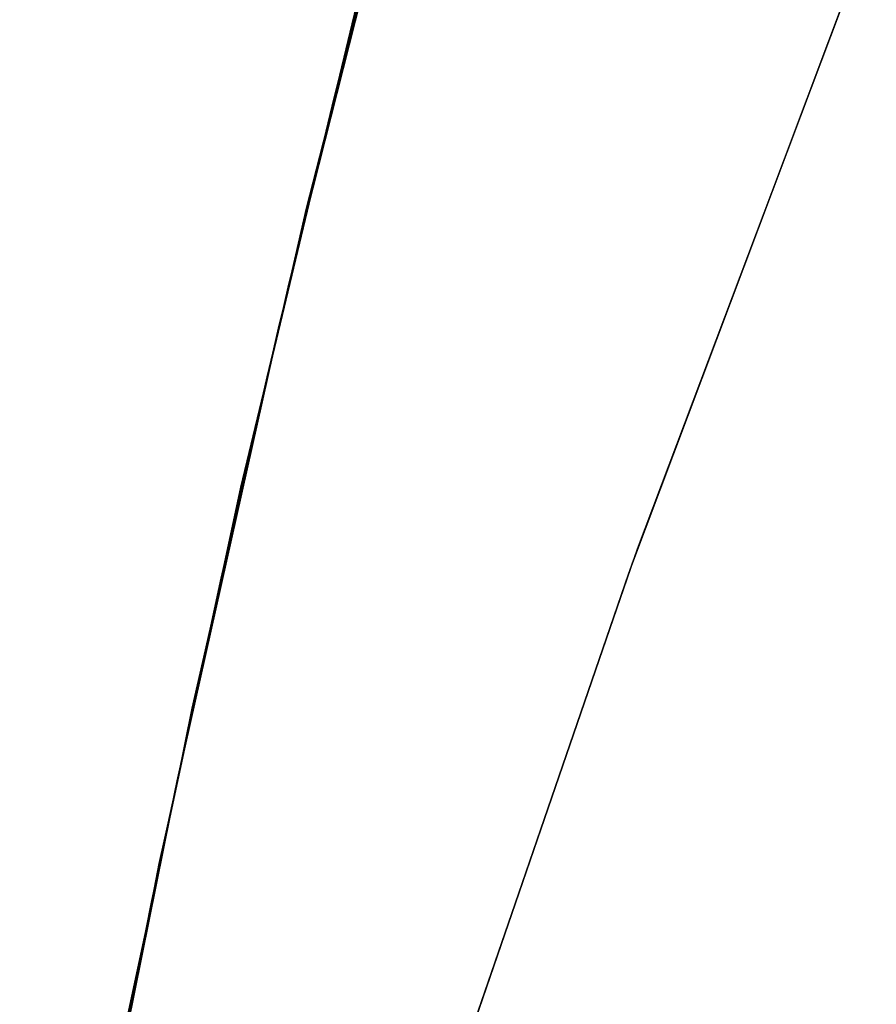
# Model space of a CAD drawing. Header units: metres. Extents: x 209848 to 209928, y 1182430 to 1182563.
# Tile 963 of 1056: x 209850.169 to 209850.488, y 1182502.154 to 1182502.52. Entities that reach past the tile are written whole.
import ezdxf

# ---------------------------------------------------------------- set-up
doc = ezdxf.new("R2010")
doc.units = ezdxf.units.M
doc.header["$MEASUREMENT"] = 0
doc.linetypes.add('DGN Style 2', pattern=[15.036391, 9.021834, -6.014556])
doc.layers.get('0').update_dxf_attribs({"color": 254})

# ---------------------------------------------------------------- blocks, each defined once
blk = doc.blocks.new('*U2')
at = {"color": 3, "linetype": 'Continuous'}
for p, q in [((-1.07537, 3.36082), (-1.02137, 3.5738)), ((-1.12348, 3.14573), (-1.07537, 3.36082)), ((-1.16546, 2.9285), (-1.12348, 3.14573))]:
    blk.add_line(p, q, dxfattribs=at)
blk = doc.blocks.new('*U3')
at = {"color": 3, "linetype": 'Continuous'}
for p, q in [((-1.09319, 3.2854), (-1.04678, 3.47834)), ((-1.13487, 3.09065), (-1.09319, 3.2854))]:
    blk.add_line(p, q, dxfattribs=at)
blk = doc.blocks.new('*U4')
at = {"color": 3, "linetype": 'Continuous'}
for p, q in [((-1.06882, 3.38906), (-1.02152, 3.57289)), ((-1.11124, 3.20332), (-1.06882, 3.38906)), ((-1.14911, 3.0161), (-1.11124, 3.20332))]:
    blk.add_line(p, q, dxfattribs=at)
blk = doc.blocks.new('*U5')
at = {"color": 3, "linetype": 'Continuous'}
for p, q in [((-1.05633, 3.43804), (-1.01895, 3.58223)), ((-1.09112, 3.29284), (-1.05633, 3.43804)), ((-1.12329, 3.14651), (-1.09112, 3.29284)), ((-1.15256, 2.99903), (-1.12329, 3.14651))]:
    blk.add_line(p, q, dxfattribs=at)
blk = doc.blocks.new('*U6')
at = {"color": 3, "linetype": 'Continuous'}
for p, q in [((-1.07911, 3.34444), (-1.04516, 3.48246)), ((-1.11062, 3.20545), (-1.07911, 3.34444)), ((-1.13965, 3.06556), (-1.11062, 3.20545))]:
    blk.add_line(p, q, dxfattribs=at)
blk = doc.blocks.new('*U7')
at = {"color": 3, "linetype": 'Continuous'}
for p, q in [((-1.05555, 3.44145), (-1.02183, 3.572)), ((-1.08728, 3.30948), (-1.05555, 3.44145)), ((-1.11686, 3.17632), (-1.08728, 3.30948)), ((-1.14428, 3.04179), (-1.11686, 3.17632))]:
    blk.add_line(p, q, dxfattribs=at)
blk = doc.blocks.new('*U8')
at = {"color": 3, "linetype": 'Continuous'}
for p, q in [((-1.073, 3.37045), (-1.04386, 3.48797)), ((-1.10048, 3.2517), (-1.073, 3.37045)), ((-1.12622, 3.1319), (-1.10048, 3.2517)), ((-1.15018, 3.01086), (-1.12622, 3.1319))]:
    blk.add_line(p, q, dxfattribs=at)
blk = doc.blocks.new('*U9')
at = {"color": 3, "linetype": 'Continuous'}
for p, q in [((-1.05848, 3.43007), (-1.03218, 3.53325)), ((-1.08338, 3.32641), (-1.05848, 3.43007)), ((-1.10691, 3.22229), (-1.08338, 3.32641)), ((-1.12903, 3.1177), (-1.10691, 3.22229)), ((-1.14975, 3.01264), (-1.12903, 3.1177))]:
    blk.add_line(p, q, dxfattribs=at)
blk = doc.blocks.new('ATTEMP')
at = {"color": 5, "linetype": 'Continuous', "flags": 128}
for points in [[(-10.03617, 0.00166), (-10.03212, 0.27182), (-10.01996, 0.54459), (-9.99972, 0.81802), (-9.9714, 1.09182), (-9.93503, 1.36573), (-9.89063, 1.63945), (-9.8382, 1.91272), (-9.77779, 2.18525), (-9.70941, 2.45677), (-9.63311, 2.72701), (-9.54893, 2.9957), (-9.45691, 3.26257), (-9.35711, 3.52735), (-9.24958, 3.78978), (-9.1344, 4.0496), (-9.01163, 4.30656), (-8.88137, 4.56039), (-8.74832, 4.80442), (-8.618, 5.04051), (-8.48761, 5.2758), (-8.35719, 5.51033)], [(-10.03617, 0.00165), (-10.03212, 0.27151), (-10.02, 0.54397), (-9.9998, 0.81708), (-9.97155, 1.09057), (-9.93526, 1.36416), (-9.89096, 1.63758), (-9.83865, 1.91054), (-9.77838, 2.18276), (-9.71016, 2.45399), (-9.63403, 2.72394), (-9.55004, 2.99234), (-9.45822, 3.25892), (-9.35865, 3.52343), (-9.25136, 3.7856), (-9.13643, 4.04517), (-9.01394, 4.30189), (-8.88397, 4.5555), (-8.74659, 4.80575), (-8.60191, 5.05241), (-8.45003, 5.29522)], [(-10.03617, 0.00165), (-10.03214, 0.27105), (-10.02005, 0.54303), (-9.99992, 0.81568), (-9.97177, 1.0887), (-9.93561, 1.36182), (-9.89145, 1.63477), (-9.83933, 1.90727), (-9.77925, 2.17905), (-9.71127, 2.44983), (-9.6354, 2.71933), (-9.55169, 2.98731), (-9.46019, 3.25348), (-9.36094, 3.51758), (-9.25402, 3.77936), (-9.13948, 4.03855), (-9.01739, 4.29491), (-8.88785, 4.54818), (-8.75093, 4.79811), (-8.60672, 5.04446), (-8.45534, 5.28699)], [(-10.03617, 0.00165), (-10.03213, 0.27138), (-10.02001, 0.5437), (-9.99984, 0.81668), (-9.97161, 1.09004), (-9.93536, 1.36349), (-9.8911, 1.63678), (-9.83885, 1.9096), (-9.77863, 2.1817), (-9.71047, 2.4528), (-9.63442, 2.72262), (-9.55051, 2.9909), (-9.45879, 3.25737), (-9.3593, 3.52176), (-9.25212, 3.78382), (-9.13731, 4.04328), (-9.01493, 4.29989), (-8.88508, 4.5534), (-8.74783, 4.80357), (-8.60329, 5.05013), (-8.45155, 5.29287)], [(-10.03617, 0.00165), (-10.03213, 0.27131), (-10.02002, 0.54355), (-9.99986, 0.81645), (-9.97165, 1.08974), (-9.93542, 1.36312), (-9.89118, 1.63633), (-9.83895, 1.90909), (-9.77877, 2.18111), (-9.71065, 2.45214), (-9.63464, 2.72189), (-9.55077, 2.9901), (-9.4591, 3.2565), (-9.35967, 3.52083), (-9.25254, 3.78283), (-9.13779, 4.04223), (-9.01548, 4.29878), (-8.88569, 4.55224), (-8.74852, 4.80235), (-8.60405, 5.04887), (-8.45239, 5.29156)], [(-10.03617, 0.00165), (-10.03213, 0.2712), (-10.02003, 0.54334), (-9.99988, 0.81614), (-9.9717, 1.08932), (-9.93549, 1.3626), (-9.89129, 1.63571), (-9.8391, 1.90836), (-9.77896, 2.18029), (-9.7109, 2.45121), (-9.63494, 2.72087), (-9.55114, 2.98898), (-9.45953, 3.25529), (-9.36018, 3.51953), (-9.25313, 3.78144), (-9.13846, 4.04076), (-9.01624, 4.29723), (-8.88656, 4.55061), (-8.74948, 4.80065), (-8.60512, 5.0471), (-8.45357, 5.28973)], [(-10.03617, 0.00165), (-10.03214, 0.27105), (-10.02005, 0.54303), (-9.99992, 0.81568), (-9.97177, 1.0887), (-9.93561, 1.36182), (-9.89145, 1.63477), (-9.83933, 1.90727), (-9.77925, 2.17905), (-9.71127, 2.44983), (-9.6354, 2.71933), (-9.55169, 2.98731), (-9.46019, 3.25348), (-9.36094, 3.51758), (-9.25402, 3.77936), (-9.13948, 4.03855), (-9.01739, 4.29491), (-8.88785, 4.54818), (-8.75093, 4.79811), (-8.60672, 5.04446), (-8.45534, 5.28699)], [(-10.03617, 0.00165), (-10.03214, 0.27105), (-10.02005, 0.54303), (-9.99992, 0.81568), (-9.97177, 1.0887), (-9.93561, 1.36182), (-9.89145, 1.63477), (-9.83933, 1.90727), (-9.77925, 2.17905), (-9.71127, 2.44983), (-9.6354, 2.71933), (-9.55169, 2.98731), (-9.46019, 3.25348), (-9.36094, 3.51758), (-9.25402, 3.77936), (-9.13948, 4.03855), (-9.01739, 4.29491), (-8.88785, 4.54818), (-8.75093, 4.79811), (-8.60672, 5.04446), (-8.45534, 5.28699)]]:
    blk.add_lwpolyline(points, dxfattribs=at)
at = {"color": 3, "linetype": 'Continuous'}
for name in ['*U9', '*U8', '*U7', '*U6', '*U4', '*U5', '*U3', '*U2']:
    blk.add_blockref(name, (-8.51117, 0), dxfattribs=at)

msp = doc.modelspace()

# ---------------------------------------------------------------- block references
at = {"color": 1, "linetype": 'DGN Style 2'}
msp.add_blockref('ATTEMP', (209859.85591, 1182499.06107), dxfattribs=at)

doc.saveas('drawing.dxf')
